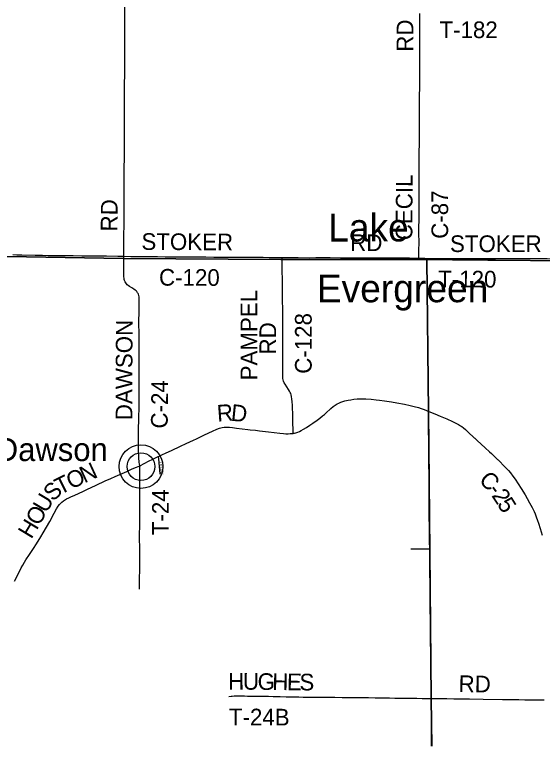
# Model space of a CAD drawing. Extents: x -87 to 2145, y -2128 to 440.
# Drawn here: x 183.6 to 231, y -365.9 to -298.6 of the extents above; entities that cross this region are included whole.
import ezdxf

# ---------------------------------------------------------------- set-up
doc = ezdxf.new("R2010")
doc.units = 0
for name, color, linetype in [('GM_X_County_Road', 7, 'Continuous'), ('GM_X_County_Road_Text', 7, 'Continuous'), ('GM_X_Minor_Lake_Text', 7, 'Continuous'), ('GM_X_Township', 7, 'Continuous'), ('GM_X_Township_Road', 7, 'Continuous'), ('GM_X_Township_Road_Text', 7, 'Continuous'), ('GM_X_Township_Subdivision', 7, 'Continuous'), ('GM_X_Township_Subdivision_Text', 7, 'Continuous'), ('GM_X_Unincorporated', 7, 'Continuous'), ('GM_X_Unincorporated_Location', 7, 'Continuous'), ('GM_X_Unincorporated_Text', 7, 'Continuous')]:
    doc.layers.add(name, color=color, linetype=linetype)

msp = doc.modelspace()

# ---------------------------------------------------------------- linework, layer by layer
at = {"layer": 'GM_X_County_Road'}
for points in [[(193.402, -320.345), (193.397, -319.368), (193.401, -318.613), (193.421, -317.4), (193.428, -316.744), (193.433, -315.153), (193.443, -313.481), (193.446, -312.48), (193.45, -311.43), (193.459, -310.265), (193.465, -309.331), (193.46, -307.625), (193.463, -306.919), (193.473, -305.033), (193.478, -303.836), (193.479, -303.147), (193.481, -302.36), (193.488, -301.31), (193.486, -300.178), (193.502, -297.586)], [(219.935, -320.518), (219.943, -319.868), (219.953, -319.081), (219.951, -318.293), (219.95, -317.752), (219.954, -317.08), (219.97, -315.046), (219.976, -314.455), (219.974, -313.307), (219.972, -312.766), (219.976, -312.011), (219.98, -311.125), (219.987, -310.091), (219.993, -308.598), (220.001, -307.598), (220.002, -306.991), (220.008, -306.023), (220.012, -305.088), (220.016, -304.284), (220.017, -303.546), (220.019, -302.972), (220.027, -301.971), (220.032, -300.954), (220.033, -299.724), (220.039, -298.526)], [(194.776, -325.502), (194.782, -325.148), (194.783, -325.083), (194.783, -324.951), (194.79, -324.871), (194.791, -324.643), (194.788, -324.464), (194.786, -324.415), (194.787, -324.301), (194.781, -324.139), (194.767, -323.994), (194.746, -323.883), (194.71, -323.761), (194.679, -323.689), (194.645, -323.636), (194.569, -323.534), (194.515, -323.476), (194.416, -323.394), (194.312, -323.317), (194.12, -323.194), (193.922, -323.075), (193.8, -322.987), (193.712, -322.91), (193.633, -322.822), (193.574, -322.741), (193.524, -322.654), (193.477, -322.546), (193.443, -322.434), (193.425, -322.352), (193.407, -322.186), (193.4, -321.955), (193.399, -321.66), (193.397, -321.611), (193.399, -321.234), (193.396, -320.824), (193.402, -320.345)], [(193.402, -320.345), (194.044, -320.363), (196.422, -320.389), (197.127, -320.397), (197.816, -320.396), (198.472, -320.398), (199.554, -320.409), (200.079, -320.416), (200.784, -320.417), (201.489, -320.431), (202.096, -320.436), (203.063, -320.443), (203.44, -320.441), (204.291, -320.443), (204.931, -320.443), (205.504, -320.445), (205.931, -320.447), (206.472, -320.451), (206.931, -320.456), (207.504, -320.457), (207.64, -320.456)], [(207.64, -320.456), (207.881, -320.455), (208.455, -320.455), (209.095, -320.463), (210.079, -320.48), (210.685, -320.478), (211.391, -320.472), (211.965, -320.472), (212.89, -320.48), (213.145, -320.482), (213.736, -320.484), (214.687, -320.49), (215.113, -320.49), (216.015, -320.489), (216.966, -320.496), (218.327, -320.495), (219.098, -320.5), (219.935, -320.518)], [(208.64, -336.28), (208.634, -336.1), (208.607, -335.231), (208.605, -335.051), (208.596, -334.74), (208.56, -333.79), (208.543, -333.43), (208.52, -333.202), (208.485, -332.976), (208.453, -332.832), (208.415, -332.707), (208.37, -332.602), (208.308, -332.487), (208.211, -332.335), (207.908, -331.866), (207.838, -331.736), (207.778, -331.602), (207.738, -331.477), (207.715, -331.365), (207.701, -331.251), (207.69, -331.071), (207.691, -330.826), (207.695, -330.301), (207.695, -328.825), (207.697, -328.267), (207.695, -327.529), (207.694, -326.955), (207.696, -326.218), (207.695, -325.513), (207.693, -325.087), (207.68, -324.365), (207.672, -323.512), (207.662, -322.676), (207.659, -322.217), (207.657, -321.905), (207.65, -321.349), (207.642, -320.677), (207.64, -320.456)], [(194.733, -337.906), (194.729, -337.556), (194.714, -336.868), (194.717, -336.409), (194.73, -335.769), (194.746, -335.179), (194.756, -334.687), (194.767, -334.147), (194.777, -333.573), (194.78, -333.245), (194.786, -332.737), (194.786, -331.852), (194.788, -331.114), (194.79, -330.016), (194.796, -329.393), (194.795, -329.016), (194.792, -328.524), (194.787, -327.836), (194.784, -327.328), (194.765, -326.377), (194.763, -326.18), (194.764, -325.967), (194.773, -325.622), (194.776, -325.502)], [(208.64, -336.28), (208.753, -336.261), (208.882, -336.227), (209.038, -336.174), (209.191, -336.11), (209.354, -336.029), (209.555, -335.916), (209.822, -335.754), (210.126, -335.559), (210.412, -335.365), (210.787, -335.1), (211.024, -334.922), (211.279, -334.714), (211.442, -334.576), (211.578, -334.456), (212.028, -334.049), (212.242, -333.872), (212.412, -333.746), (212.577, -333.643), (212.735, -333.561), (212.93, -333.478), (213.114, -333.414), (213.287, -333.365), (213.573, -333.301), (213.815, -333.258), (214.09, -333.22), (214.383, -333.188), (214.66, -333.17), (214.888, -333.168), (215.166, -333.181), (215.639, -333.218), (216.096, -333.262), (216.405, -333.298), (216.859, -333.362), (217.475, -333.456), (217.96, -333.539), (218.652, -333.671), (219.149, -333.778), (219.515, -333.867), (219.893, -333.973), (220.142, -334.052), (220.404, -334.146), (220.85, -334.311)], [(220.911, -346.716), (220.895, -345.952), (220.882, -344.707), (220.872, -343.787), (220.875, -343.165), (220.871, -342.264), (220.865, -341.691), (220.86, -341.281), (220.857, -340.526), (220.857, -340.083), (220.857, -339.87), (220.855, -339.69), (220.848, -339.363), (220.845, -339.233), (220.839, -338.724), (220.828, -337.56), (220.821, -336.724), (220.817, -336.199), (220.815, -335.444), (220.818, -334.869), (220.828, -334.704), (220.85, -334.311)], [(220.85, -334.311), (221.376, -334.538), (221.846, -334.732), (222.45, -334.99), (222.96, -335.217), (223.255, -335.363), (223.502, -335.496), (223.672, -335.597), (223.796, -335.679), (223.955, -335.797), (224.132, -335.945), (224.388, -336.177), (224.927, -336.681), (224.975, -336.726), (225.193, -336.925), (225.914, -337.595), (226.288, -337.94), (226.467, -338.109), (226.563, -338.198), (226.657, -338.289), (226.729, -338.356), (226.954, -338.569), (227.01, -338.623), (227.065, -338.675), (227.192, -338.8), (227.586, -339.193), (227.824, -339.444), (227.988, -339.628), (228.167, -339.843), (228.388, -340.13), (228.59, -340.409), (228.876, -340.83), (229.152, -341.258), (229.489, -341.803), (229.688, -342.143), (229.903, -342.531), (230.122, -342.954), (230.302, -343.324), (230.396, -343.534), (230.504, -343.81), (230.621, -344.135), (230.693, -344.353), (230.848, -344.855), (231.025, -345.453)], [(196.534, -338.353), (196.821, -338.221), (197.212, -338.049), (197.686, -337.823), (198.488, -337.446), (199.009, -337.207), (199.677, -336.891), (199.929, -336.771), (200.654, -336.424), (201.382, -336.082), (201.771, -335.91), (202.014, -335.818), (202.249, -335.755), (202.425, -335.73), (202.521, -335.722), (202.717, -335.721), (202.912, -335.73), (203.171, -335.759), (203.545, -335.81), (204.049, -335.876), (204.555, -335.936), (204.751, -335.956), (205.256, -336.008), (205.598, -336.048), (206.428, -336.153), (207.439, -336.274), (207.75, -336.303), (207.964, -336.315), (208.178, -336.318), (208.375, -336.307), (208.622, -336.284), (208.64, -336.28)], [(194.836, -339.194), (194.811, -339.014), (194.793, -338.894), (194.776, -338.765), (194.764, -338.622), (194.751, -338.474), (194.74, -338.244), (194.735, -337.998), (194.733, -337.906)], [(194.836, -339.194), (195.301, -338.953), (195.622, -338.789), (196.021, -338.598), (196.494, -338.371), (196.534, -338.353)], [(183.58, -349.595), (183.953, -348.828), (184.174, -348.388), (184.314, -348.129), (184.454, -347.889), (184.593, -347.667), (184.92, -347.177), (185.285, -346.631), (185.552, -346.217), (185.944, -345.591), (186.154, -345.238), (186.734, -344.209), (187.14, -343.476), (187.351, -343.087), (187.494, -342.85), (187.62, -342.681), (187.672, -342.62), (187.82, -342.471), (187.986, -342.342), (188.067, -342.289), (188.251, -342.186), (188.459, -342.088), (188.697, -341.979), (188.936, -341.869), (189.768, -341.481), (190.08, -341.335), (190.913, -340.948), (191.732, -340.568), (192.239, -340.337), (192.628, -340.163), (193.665, -339.707), (194.143, -339.491), (194.549, -339.315), (194.836, -339.194)], [(221.049, -360.133), (221.048, -360.006), (221.031, -358.349), (221.018, -357.086), (221.011, -356.397), (220.996, -354.56), (220.987, -353.445), (220.98, -353.035), (220.97, -352.133), (220.967, -351.625), (220.961, -350.805), (220.949, -349.985), (220.93, -348.624), (220.925, -347.919), (220.923, -347.558), (220.913, -346.804), (220.911, -346.716)], [(221.086, -364.423), (221.081, -363.729), (221.061, -361.482), (221.052, -360.678), (221.049, -360.133)]]:
    msp.add_lwpolyline(points, dxfattribs=at)
at = {"layer": 'GM_X_Township'}
for points in [[(172.418, -320.193), (193.342, -320.561), (207.538, -320.649), (219.794, -320.63), (226.147, -320.71), (226.827, -320.718), (233.09, -320.764), (246.471, -321.06), (246.441, -294.207), (246.483, -287.008), (246.571, -267.741), (246.69, -254.507), (246.77, -241.197), (246.785, -234.663), (90.326, -234.663)], [(221.093, -364.423), (221.05, -360.125), (220.92, -346.926), (220.796, -334.306), (220.66, -320.641), (219.794, -320.63), (207.538, -320.649), (193.342, -320.561), (172.418, -320.193), (169.752, -320.161), (166.286, -320.119), (154.831, -319.981), (144.421, -319.751), (142.555, -319.71), (141.488, -319.686), (125.514, -319.344), (123.349, -319.336)], [(342.126, -424.062), (342.126, -320.177), (339.281, -320.272), (246.471, -321.06), (233.09, -320.764), (226.827, -320.718), (226.147, -320.71), (220.66, -320.641), (220.796, -334.306), (220.92, -346.926), (221.05, -360.125), (221.093, -364.423)]]:
    msp.add_lwpolyline(points, dxfattribs=at)
at = {"layer": 'GM_X_Township_Road'}
for points in [[(183.413, -320.208), (183.774, -320.212), (184.233, -320.218), (185.429, -320.243), (186.101, -320.265), (186.593, -320.27), (187.315, -320.273), (188.086, -320.281), (188.857, -320.292), (189.627, -320.301), (190.168, -320.311), (191.239, -320.322)], [(191.239, -320.322), (191.857, -320.328), (192.874, -320.337), (193.402, -320.345)], [(219.935, -320.518), (220.477, -320.523)], [(220.477, -320.523), (221.871, -320.546), (222.691, -320.561), (223.167, -320.565), (223.412, -320.566), (223.953, -320.567), (224.134, -320.567), (224.511, -320.566), (224.953, -320.562), (225.773, -320.564), (226.117, -320.565), (226.642, -320.566), (227.249, -320.567), (227.495, -320.566), (228.445, -320.555), (229.479, -320.556), (230.118, -320.559), (230.873, -320.565), (231.479, -320.567), (233.253, -320.572)], [(194.821, -349.436), (194.832, -348.472), (194.834, -347.768), (194.838, -347.292), (194.83, -346.587), (194.819, -345.735), (194.822, -345.276), (194.828, -344.719), (194.831, -344.162), (194.842, -343.113), (194.843, -342.506), (194.844, -341.867), (194.846, -341.294), (194.845, -340.867), (194.836, -339.194)], [(220.911, -346.716), (220.757, -346.715), (220.528, -346.714), (220.103, -346.71), (219.711, -346.704), (219.221, -346.706)], [(194.823, -350.308), (194.82, -349.554), (194.821, -349.436)], [(202.832, -359.966), (203.058, -359.927), (203.139, -359.917), (203.319, -359.907), (203.466, -359.905), (203.794, -359.906), (204.121, -359.91), (204.253, -359.911), (204.531, -359.915), (204.826, -359.921), (205.253, -359.931), (205.695, -359.936), (205.842, -359.937), (206.4, -359.94), (206.843, -359.946), (207.449, -359.967), (207.99, -359.98), (208.909, -359.995), (209.154, -360.001), (209.531, -360.006), (209.892, -360.008), (210.499, -360.012), (211.565, -360.022), (212.385, -360.032), (213.041, -360.038), (214.108, -360.05), (214.862, -360.054), (215.42, -360.058), (215.994, -360.072), (216.436, -360.082), (217.306, -360.089), (217.781, -360.097), (218.421, -360.103), (219.061, -360.107), (219.75, -360.12), (220.242, -360.126), (220.799, -360.13), (221.049, -360.133)], [(221.049, -360.133), (221.767, -360.144), (222.44, -360.152), (223.079, -360.159), (224.49, -360.177), (225.72, -360.187), (227.475, -360.215), (228.296, -360.23), (228.919, -360.244), (229.46, -360.246), (229.985, -360.247), (230.706, -360.256), (231.199, -360.255)]]:
    msp.add_lwpolyline(points, dxfattribs=at)
at = {"layer": 'GM_X_Township_Subdivision'}
msp.add_lwpolyline([(196.663, -339.949), (196.661, -339.916), (196.612, -339.267), (196.552, -338.568), (196.534, -338.353)], dxfattribs=at)
at = {"layer": 'GM_X_Unincorporated'}
for radius in [1.964, 1.245]:
    msp.add_circle((194.945, -339.275), radius, dxfattribs=at)
at = {"layer": 'GM_X_Unincorporated_Location'}
msp.add_line((194.945, -339.275), (194.945, -339.275), dxfattribs=at)

# ---------------------------------------------------------------- texts
at = {"layer": 'GM_X_County_Road_Text'}
for s, rotation, p in [('RD', 90, (219.443, -301.951)), ('CECIL', 89.76364, (219.355, -318.915)), ('C-87', 90, (222.573, -318.781)), ('RD', 89.51502, (192.823, -318.125)), ('STOKER', 359.64832, (194.98, -319.775)), ('RD', 0.00001, (213.763, -319.886)), ('C-120', 359.72463, (196.563, -322.993)), ('PAMPEL', 90, (205.404, -331.519)), ('C-128', 90, (210.297, -330.925)), ('DAWSON', 89.84551, (194.165, -335.1)), ('RD', 90, (207.102, -329.187)), ('C-24', 89.31352, (197.339, -335.857)), ('R', 4.27777, (201.829, -335.237)), ('D', 354.21655, (202.988, -335.144)), ('N', 24.82169, (189.854, -340.794)), ('O', 24.85426, (188.656, -341.349)), ('C', 313.45707, (225.264, -340.546)), ('T', 26.60338, (187.664, -341.846)), ('S', 43.76683, (187.03, -342.478)), ('-', 306.31721, (226.08, -341.402)), ('U', 59.39796, (186.425, -343.529)), ('2', 303.33934, (226.433, -341.881)), ('5', 301.93037, (226.936, -342.645)), ('O', 61.02184, (185.791, -344.674)), ('H', 58.99126, (185.082, -345.856))]:
    msp.add_text(s, height=1.5, rotation=rotation, dxfattribs=at).set_placement(p)
at = {"layer": 'GM_X_Minor_Lake_Text'}
for s, height, rotation, p in [('Lake', 2.4999, 0.07303, (211.781, -319.027)), ('Evergreen', 2.5, 0.06583, (210.761, -324.502))]:
    msp.add_text(s, height=height, rotation=rotation, dxfattribs=at).set_placement(p)
at = {"layer": 'GM_X_Township_Road_Text'}
for s, rotation, p in [('T-182', 0.00001, (221.793, -300.727)), ('STOKER', 0.00001, (222.739, -319.973)), ('T-120', 359.71359, (221.675, -323.144)), ('T-24', 90, (197.447, -345.445)), ('H', 0.54824, (202.795, -359.356)), ('U', 359.31334, (204.107, -359.343)), ('G', 359.29873, (205.426, -359.359)), ('H', 359.29802, (206.746, -359.375)), ('E', 359.2984, (208.066, -359.391)), ('S', 359.29972, (209.188, -359.405)), ('RD', 359.009, (223.5, -359.551)), ('T-24B', 359.75358, (202.85, -362.547))]:
    msp.add_text(s, height=1.5, rotation=rotation, dxfattribs=at).set_placement(p)
at = {"layer": 'GM_X_Township_Subdivision_Text'}
for s, rotation, p in [('TR', 273.17782, (196.627, -338.821)), ('1065', 274.08285, (196.671, -339.282))]:
    msp.add_text(s, height=0.25, rotation=rotation, dxfattribs=at).set_placement(p)
at = {"layer": 'GM_X_Unincorporated_Text'}
msp.add_text('Dawson', height=2.085, rotation=0.00001, dxfattribs=at).set_placement((181.885, -338.78))

doc.saveas('drawing.dxf')
